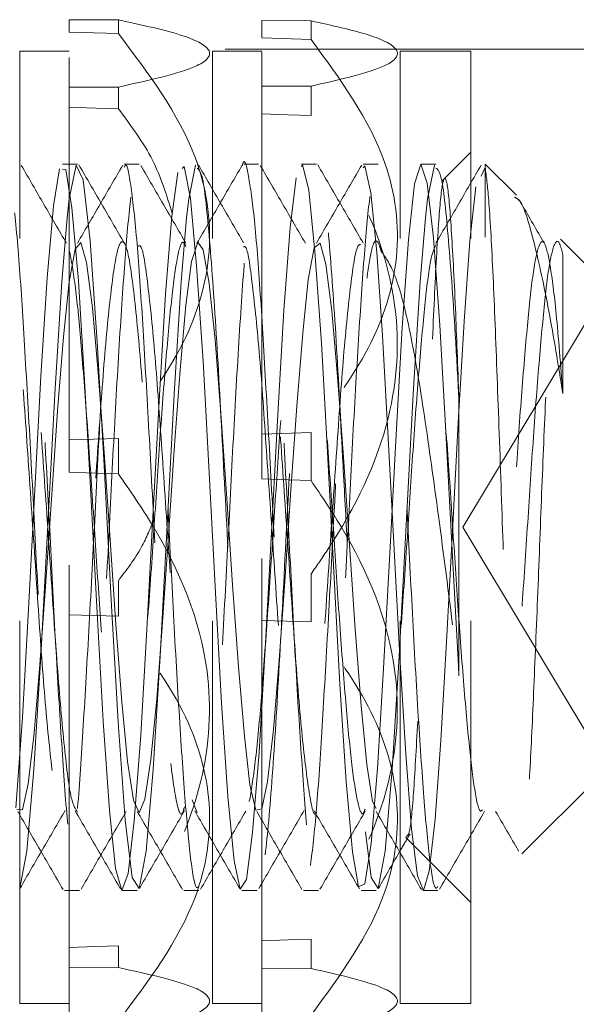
# Model space of a CAD drawing. Header units: inches. Extents: x 220 to 877, y 4 to 174.
# Tile 346 of 656: x 406.206 to 406.351, y 155.05 to 155.308. Entities that reach past the tile are written whole.
import ezdxf

# ---------------------------------------------------------------- set-up
doc = ezdxf.new("R2010")
doc.units = ezdxf.units.IN
doc.header["$LTSCALE"] = 0.5
doc.header["$MEASUREMENT"] = 0
doc.linetypes.add('HIDDEN', pattern=[0.225, 0.15, -0.075])
doc.layers.add('SVD-M-S', color=8, linetype='Continuous')

msp = doc.modelspace()

# ---------------------------------------------------------------- linework, layer by layer
at = {"layer": 'SVD-M-S', "linetype": 'HIDDEN', "lineweight": 18}
for p, q in [((406.23144, 155.30757), (406.21853, 155.30763)), ((406.21853, 155.30436), (406.21853, 155.30763)), ((406.23144, 155.30399), (406.23144, 155.30757)), ((406.28183, 155.30732), (406.26892, 155.30738)), ((406.26892, 155.30288), (406.26892, 155.30738)), ((406.28183, 155.30249), (406.28183, 155.30732)), ((406.21853, 155.30436), (406.23144, 155.30399)), ((406.21853, 155.19777), (406.21853, 155.30436)), ((406.26892, 155.30288), (406.28183, 155.30249)), ((406.26892, 155.19925), (406.26892, 155.30288)), ((406.3594, 155.29988), (406.05864, 155.29988)), ((406.20562, 155.05038), (406.20562, 155.29938)), ((406.21853, 155.29938), (406.20562, 155.29938)), ((406.25601, 155.05038), (406.25601, 155.29938)), ((406.26892, 155.29938), (406.25601, 155.29938)), ((406.30515, 155.05038), (406.30515, 155.29938)), ((406.32364, 155.29938), (406.30515, 155.29938)), ((406.32364, 155.05038), (406.32364, 155.29938)), ((406.21853, 155.28996), (406.23144, 155.29002)), ((406.23144, 155.29002), (406.23144, 155.28431)), ((406.26892, 155.29021), (406.28183, 155.29027)), ((406.28183, 155.29027), (406.28183, 155.28256)), ((406.22555, 155.28451), (406.21853, 155.28475)), ((406.23144, 155.28431), (406.22555, 155.28451)), ((406.27586, 155.28277), (406.26892, 155.28301)), ((406.28183, 155.28256), (406.27586, 155.28277)), ((406.32364, 155.27302), (406.31614, 155.26551)), ((406.21446, 155.25897), (406.21604, 155.26867)), ((406.21604, 155.26867), (406.21604, 155.26867)), ((406.21686, 155.26858), (406.21772, 155.26849)), ((406.21772, 155.26849), (406.2193, 155.25845)), ((406.21857, 155.2608), (406.22038, 155.26962)), ((406.22038, 155.26962), (406.22225, 155.26572)), ((406.23686, 155.26988), (406.23296, 155.26988)), ((406.24811, 155.26872), (406.24868, 155.26927)), ((406.24868, 155.26927), (406.25027, 155.26089)), ((406.24982, 155.2608), (406.25163, 155.26962)), ((406.25163, 155.26962), (406.25163, 155.26962)), ((406.26811, 155.26988), (406.26421, 155.26988)), ((406.27936, 155.26918), (406.27963, 155.26974)), ((406.27963, 155.26974), (406.28125, 155.26304)), ((406.29937, 155.26988), (406.29546, 155.26988)), ((406.29546, 155.26892), (406.29594, 155.26944)), ((406.29594, 155.26944), (406.29743, 155.26234)), ((406.30893, 155.26467), (406.31058, 155.26988)), ((406.31058, 155.26988), (406.31223, 155.26491)), ((406.31232, 155.2608), (406.31413, 155.26962)), ((406.31413, 155.26962), (406.31413, 155.26962)), ((406.32629, 155.26669), (406.32739, 155.26895)), ((406.32739, 155.26895), (406.32739, 155.26988)), ((406.33554, 155.26173), (406.32739, 155.26988)), ((406.32739, 155.26895), (406.32739, 155.25076)), ((406.22225, 155.26572), (406.22404, 155.24978)), ((406.24543, 155.25629), (406.247, 155.26764)), ((406.247, 155.26764), (406.247, 155.26764)), ((406.27639, 155.25331), (406.27796, 155.2663)), ((406.27796, 155.2663), (406.27796, 155.2663)), ((406.28125, 155.26304), (406.28286, 155.24703)), ((406.30734, 155.25006), (406.30893, 155.26467)), ((406.31223, 155.26491), (406.31382, 155.25052)), ((406.32341, 155.24978), (406.32491, 155.26388)), ((406.32491, 155.26388), (406.32491, 155.26388)), ((406.21803, 155.25579), (406.21857, 155.2608)), ((406.24928, 155.25579), (406.24982, 155.2608)), ((406.25027, 155.26089), (406.25191, 155.24329)), ((406.29743, 155.26234), (406.299, 155.24684)), ((406.31178, 155.25579), (406.31232, 155.2608)), ((406.2128, 155.24014), (406.21446, 155.25897)), ((406.2193, 155.25845), (406.22096, 155.2393)), ((406.21663, 155.23914), (406.21803, 155.25579)), ((406.24375, 155.23598), (406.24543, 155.25629)), ((406.24788, 155.23914), (406.24928, 155.25579)), ((406.31038, 155.23914), (406.31178, 155.25579)), ((406.27471, 155.23163), (406.27639, 155.25331)), ((406.30566, 155.2271), (406.30734, 155.25006)), ((406.31382, 155.25052), (406.3155, 155.22773)), ((406.35864, 155.23863), (406.34706, 155.25022)), ((406.2201, 155.24764), (406.21854, 155.23905)), ((406.22164, 155.24935), (406.2201, 155.24764)), ((406.22312, 155.24416), (406.22164, 155.24935)), ((406.22404, 155.24978), (406.22592, 155.22342)), ((406.25218, 155.24943), (406.2506, 155.24439)), ((406.25365, 155.24746), (406.25218, 155.24943)), ((406.2552, 155.23866), (406.25365, 155.24746)), ((406.28269, 155.24793), (406.28112, 155.2397)), ((406.28422, 155.24923), (406.28269, 155.24793)), ((406.28571, 155.24366), (406.28422, 155.24923)), ((406.32189, 155.22866), (406.32341, 155.24978)), ((406.28286, 155.24703), (406.28454, 155.22307)), ((406.299, 155.24684), (406.30048, 155.22502)), ((406.2247, 155.23231), (406.22312, 155.24416)), ((406.2506, 155.24439), (406.24911, 155.23298)), ((406.25191, 155.24329), (406.25357, 155.21829)), ((406.28729, 155.23147), (406.28571, 155.24366)), ((406.21116, 155.21441), (406.2128, 155.24014)), ((406.21481, 155.2097), (406.21663, 155.23914)), ((406.21854, 155.23905), (406.21707, 155.2247)), ((406.22096, 155.2393), (406.22259, 155.2134)), ((406.24606, 155.2097), (406.24788, 155.23914)), ((406.25675, 155.22387), (406.2552, 155.23866)), ((406.28112, 155.2397), (406.27965, 155.22567)), ((406.30856, 155.2097), (406.31038, 155.23914)), ((406.24215, 155.20946), (406.24375, 155.23598)), ((406.35864, 155.23668), (406.32151, 155.17488)), ((406.22618, 155.21539), (406.2247, 155.23231)), ((406.24911, 155.23298), (406.24758, 155.21608)), ((406.27312, 155.20437), (406.27471, 155.23163)), ((406.28876, 155.21431), (406.28729, 155.23147)), ((406.30409, 155.19913), (406.30566, 155.2271)), ((406.3155, 155.22773), (406.31707, 155.19986)), ((406.32032, 155.20223), (406.32189, 155.22866)), ((406.21707, 155.2247), (406.21549, 155.20534)), ((406.27965, 155.22567), (406.27808, 155.20653)), ((406.30048, 155.22502), (406.30203, 155.19815)), ((406.22592, 155.22342), (406.2277, 155.19108)), ((406.25823, 155.20475), (406.25675, 155.22387)), ((406.28454, 155.22307), (406.28611, 155.19452)), ((406.25357, 155.21829), (406.25515, 155.18908)), ((406.20957, 155.1847), (406.21116, 155.21441)), ((406.22772, 155.19445), (406.22618, 155.21539)), ((406.24758, 155.21608), (406.24601, 155.19514)), ((406.29031, 155.19318), (406.28876, 155.21431)), ((406.22259, 155.2134), (406.2242, 155.18357)), ((406.21298, 155.17548), (406.21481, 155.2097)), ((406.24052, 155.17915), (406.24215, 155.20946)), ((406.24423, 155.17548), (406.24606, 155.2097)), ((406.30673, 155.17548), (406.30856, 155.2097)), ((406.27808, 155.20653), (406.27658, 155.18471)), ((406.21549, 155.20534), (406.21399, 155.18345)), ((406.25981, 155.18242), (406.25823, 155.20475)), ((406.27147, 155.17358), (406.27312, 155.20437)), ((406.31885, 155.17383), (406.32032, 155.20223)), ((406.28183, 155.19964), (406.26892, 155.19925)), ((406.26892, 155.18755), (406.26892, 155.19925)), ((406.28183, 155.1871), (406.28183, 155.19964)), ((406.30242, 155.16802), (406.30409, 155.19913)), ((406.31707, 155.19986), (406.31874, 155.16878)), ((406.23144, 155.19814), (406.21853, 155.19777)), ((406.21853, 155.18928), (406.21853, 155.19777)), ((406.23144, 155.18884), (406.23144, 155.19814)), ((406.30203, 155.19815), (406.30358, 155.1691)), ((406.22928, 155.17162), (406.22772, 155.19445)), ((406.24601, 155.19514), (406.24454, 155.17276)), ((406.28611, 155.19452), (406.28779, 155.16324)), ((406.2277, 155.19108), (406.22959, 155.15592)), ((406.29186, 155.17033), (406.29031, 155.19318)), ((406.21853, 155.06501), (406.21853, 155.18928)), ((406.21853, 155.18928), (406.22555, 155.18904)), ((406.22555, 155.18904), (406.23144, 155.18884)), ((406.25515, 155.18908), (406.25683, 155.15777)), ((406.26892, 155.06675), (406.26892, 155.18755)), ((406.26892, 155.18755), (406.27586, 155.18731)), ((406.27586, 155.18731), (406.28183, 155.1871)), ((406.20789, 155.15347), (406.20957, 155.1847)), ((406.21399, 155.18345), (406.21247, 155.16064)), ((406.2242, 155.18357), (406.22587, 155.15238)), ((406.27658, 155.18471), (406.27506, 155.16194)), ((406.26129, 155.15983), (406.25981, 155.18242)), ((406.23885, 155.14817), (406.24052, 155.17915)), ((406.21113, 155.14114), (406.21298, 155.17548)), ((406.24238, 155.14114), (406.24423, 155.17548)), ((406.30488, 155.14114), (406.30673, 155.17548)), ((406.26983, 155.143), (406.27147, 155.17358)), ((406.31728, 155.14493), (406.31885, 155.17383)), ((406.32151, 155.17488), (406.35864, 155.11308)), ((406.23075, 155.14947), (406.22928, 155.17162)), ((406.24454, 155.17276), (406.24297, 155.15008)), ((406.29334, 155.14825), (406.29186, 155.17033)), ((406.30081, 155.13798), (406.30242, 155.16802)), ((406.30358, 155.1691), (406.30506, 155.14101)), ((406.31874, 155.16878), (406.32036, 155.13866)), ((406.28183, 155.16266), (406.28183, 155.15012)), ((406.28779, 155.16324), (406.28938, 155.13374)), ((406.21247, 155.16064), (406.2109, 155.13898)), ((406.23144, 155.16092), (406.23144, 155.15162)), ((406.27506, 155.16194), (406.27349, 155.14012)), ((406.25683, 155.15777), (406.25841, 155.12891)), ((406.26283, 155.13836), (406.26129, 155.15983)), ((406.22959, 155.15592), (406.23136, 155.12396)), ((406.20632, 155.12514), (406.20789, 155.15347)), ((406.22587, 155.15238), (406.22744, 155.12419)), ((406.23144, 155.15162), (406.21853, 155.15199)), ((406.24297, 155.15008), (406.24146, 155.13001)), ((406.28183, 155.15012), (406.26892, 155.15051)), ((406.23233, 155.12924), (406.23075, 155.14947)), ((406.23728, 155.12053), (406.23885, 155.14817)), ((406.29491, 155.12821), (406.29334, 155.14825)), ((406.31576, 155.11912), (406.31728, 155.14493)), ((406.26823, 155.11608), (406.26983, 155.143)), ((406.20932, 155.11151), (406.21113, 155.14114)), ((406.24057, 155.11151), (406.24238, 155.14114)), ((406.27349, 155.14012), (406.27202, 155.12197)), ((406.30307, 155.11151), (406.30488, 155.14114)), ((406.30506, 155.14101), (406.30663, 155.11553)), ((406.2109, 155.13898), (406.20944, 155.12106)), ((406.26439, 155.12027), (406.26283, 155.13836)), ((406.29919, 155.11182), (406.30081, 155.13798)), ((406.32036, 155.13866), (406.3205, 155.13601)), ((406.3205, 155.13601), (406.3205, 155.13601)), ((406.28938, 155.13374), (406.29102, 155.1083)), ((406.23382, 155.1136), (406.23233, 155.12924)), ((406.24146, 155.13001), (406.23995, 155.11411)), ((406.25841, 155.12891), (406.26007, 155.10444)), ((406.2964, 155.11288), (406.29491, 155.12821)), ((406.20464, 155.10155), (406.20632, 155.12514)), ((406.22744, 155.12419), (406.22912, 155.10083)), ((406.23136, 155.12396), (406.23325, 155.09828)), ((406.27202, 155.12197), (406.27045, 155.10842)), ((406.20944, 155.12106), (406.20787, 155.10783)), ((406.2356, 155.09815), (406.23728, 155.12053)), ((406.26586, 155.10754), (406.26439, 155.12027)), ((406.31426, 155.09859), (406.31576, 155.11912)), ((406.23535, 155.10355), (406.23382, 155.1136)), ((406.23995, 155.11411), (406.23838, 155.10376)), ((406.26655, 155.09502), (406.26823, 155.11608)), ((406.30663, 155.11553), (406.30812, 155.09603)), ((406.20745, 155.09017), (406.20932, 155.11151)), ((406.2387, 155.09017), (406.24057, 155.11151)), ((406.29794, 155.10317), (406.2964, 155.11288)), ((406.29752, 155.09218), (406.29919, 155.11182)), ((406.3012, 155.09017), (406.30307, 155.11151)), ((406.33697, 155.08946), (406.35864, 155.11113)), ((406.27045, 155.10842), (406.26893, 155.10122)), ((406.20787, 155.10783), (406.20635, 155.10102)), ((406.26743, 155.10088), (406.26586, 155.10754)), ((406.29102, 155.1083), (406.29268, 155.08997)), ((406.23691, 155.10018), (406.23535, 155.10355)), ((406.23838, 155.10376), (406.23691, 155.10018)), ((406.25201, 155.10019), (406.25075, 155.1036)), ((406.26007, 155.10444), (406.2617, 155.08769)), ((406.20635, 155.10102), (406.20484, 155.10107)), ((406.22912, 155.10083), (406.23072, 155.08569)), ((406.26893, 155.10122), (406.26743, 155.10088)), ((406.29889, 155.10136), (406.29794, 155.10317)), ((406.23325, 155.09828), (406.23503, 155.08327)), ((406.23401, 155.0843), (406.2356, 155.09815)), ((406.31269, 155.08495), (406.31426, 155.09859)), ((406.30812, 155.09603), (406.30966, 155.08369)), ((406.26498, 155.0828), (406.26655, 155.09502)), ((406.29611, 155.09525), (406.29753, 155.08327)), ((406.30656, 155.09382), (406.32364, 155.07674)), ((406.29594, 155.0816), (406.29752, 155.09218)), ((406.20568, 155.08047), (406.20745, 155.09017)), ((406.23691, 155.08039), (406.2387, 155.09017)), ((406.29268, 155.08997), (406.29426, 155.08081)), ((406.29941, 155.08039), (406.3012, 155.09017)), ((406.23072, 155.08569), (406.23236, 155.07991)), ((406.2617, 155.08769), (406.26331, 155.0802)), ((406.23236, 155.07991), (406.23401, 155.0843)), ((406.23503, 155.08327), (406.23691, 155.08039)), ((406.26331, 155.0802), (406.26498, 155.0828)), ((406.29753, 155.08327), (406.29941, 155.08039)), ((406.30966, 155.08369), (406.31122, 155.07991)), ((406.31122, 155.07991), (406.31269, 155.08495)), ((406.29426, 155.08081), (406.29594, 155.0816)), ((406.21733, 155.07988), (406.22125, 155.07988)), ((406.24859, 155.07988), (406.25248, 155.07988)), ((406.27983, 155.07988), (406.28375, 155.07988)), ((406.31109, 155.07988), (406.31498, 155.07988)), ((406.28183, 155.0672), (406.27586, 155.06699)), ((406.28183, 155.05949), (406.28183, 155.0672)), ((406.22555, 155.06525), (406.21853, 155.06501)), ((406.21853, 155.0598), (406.21853, 155.06501)), ((406.23144, 155.06545), (406.22555, 155.06525)), ((406.23144, 155.05974), (406.23144, 155.06545)), ((406.27586, 155.06699), (406.26892, 155.06675)), ((406.26892, 155.05955), (406.26892, 155.06675)), ((406.21853, 155.0598), (406.23144, 155.05974)), ((406.21853, 155.04213), (406.21853, 155.0598)), ((406.26892, 155.05955), (406.28183, 155.05949)), ((406.26892, 155.04238), (406.26892, 155.05955)), ((406.20562, 155.05038), (406.21853, 155.05038)), ((406.25601, 155.05038), (406.26892, 155.05038)), ((406.30515, 155.05038), (406.32364, 155.05038))]:
    msp.add_line(p, q, dxfattribs=at)
for points, knots in [([(406.23144, 155.29002), (406.2393, 155.29175), (406.25256, 155.29466), (406.25702, 155.29947), (406.24934, 155.30372), (406.23766, 155.30623), (406.23144, 155.30757)], [0, 0, 0, 0, 0.316835, 0.534231, 0.751658, 1, 1, 1, 1]), ([(406.28183, 155.29027), (406.28949, 155.292), (406.30241, 155.29492), (406.30599, 155.29972), (406.29808, 155.30377), (406.28728, 155.30613), (406.28183, 155.30732)], [0, 0, 0, 0, 0.3253076, 0.5488831, 0.772297, 1, 1, 1, 1]), ([(406.23144, 155.30399), (406.2393, 155.29357), (406.25256, 155.276), (406.25702, 155.24702), (406.24934, 155.22133), (406.23766, 155.20621), (406.23144, 155.19814)], [0, 0, 0, 0, 0.3168355, 0.5342311, 0.7516582, 1, 1, 1, 1]), ([(406.28183, 155.30249), (406.28949, 155.29204), (406.30241, 155.27442), (406.30599, 155.24549), (406.29808, 155.22106), (406.28728, 155.20683), (406.28183, 155.19964)], [0, 0, 0, 0, 0.325308, 0.548883, 0.772297, 1, 1, 1, 1]), ([(406.24553, 155.25702), (406.24405, 155.26174), (406.24099, 155.27155), (406.2347, 155.27995), (406.23144, 155.28431)], [0, 0, 0, 0, 0.48173, 1, 1, 1, 1]), ([(406.28183, 155.16266), (406.28334, 155.16484), (406.29213, 155.17754), (406.30352, 155.20041), (406.30589, 155.23661), (406.2949, 155.26332), (406.2845, 155.27863), (406.28183, 155.28256)], [0, 0, 0, 0, 0.060546, 0.352753, 0.576719, 0.891213, 1, 1, 1, 1]), ([(406.26382, 155.26939), (406.26385, 155.26949), (406.26439, 155.27174), (406.26535, 155.26796), (406.26693, 155.25747), (406.26848, 155.23821), (406.26993, 155.2133), (406.27154, 155.18481), (406.273, 155.15531), (406.27455, 155.12766), (406.27612, 155.10447), (406.27756, 155.0878), (406.27917, 155.07931), (406.28064, 155.07975), (406.28217, 155.08905), (406.28376, 155.10639), (406.28519, 155.13017), (406.28679, 155.15804), (406.2883, 155.18757), (406.28979, 155.21588), (406.29139, 155.24042), (406.29283, 155.25839), (406.29411, 155.26817), (406.29484, 155.26842), (406.29506, 155.26849)], [0, 0, 0, 0, 0.002228, 0.050517, 0.099668, 0.148707, 0.197073, 0.246463, 0.294851, 0.343861, 0.393035, 0.441311, 0.490682, 0.539218, 0.588057, 0.637333, 0.68557, 0.734889, 0.783619, 0.832258, 0.881605, 0.929853, 0.979088, 1, 1, 1, 1]), ([(406.18751, 155.08394), (406.18804, 155.08762), (406.18908, 155.09495), (406.1906, 155.1157), (406.19209, 155.14136), (406.19369, 155.17025), (406.19513, 155.19962), (406.19671, 155.22664), (406.19825, 155.24882), (406.19971, 155.26412), (406.20132, 155.27104), (406.20277, 155.26898), (406.20433, 155.25816), (406.20589, 155.23952), (406.20734, 155.21482), (406.20895, 155.18648), (406.21042, 155.15696), (406.21195, 155.12913), (406.21353, 155.10563), (406.21497, 155.08854), (406.21657, 155.07955), (406.21807, 155.07948), (406.21957, 155.0883), (406.22117, 155.10521), (406.22261, 155.12868), (406.2242, 155.15639), (406.22572, 155.1859), (406.2272, 155.21436), (406.2288, 155.23916), (406.23024, 155.25757), (406.23155, 155.26786), (406.23231, 155.26831), (406.23256, 155.26846)], [0, 0, 0, 0, 0.034219, 0.068071, 0.1018, 0.136056, 0.16955, 0.203705, 0.237684, 0.271298, 0.305575, 0.339119, 0.373188, 0.407272, 0.440806, 0.475082, 0.50871, 0.542672, 0.576838, 0.610327, 0.644579, 0.678326, 0.712158, 0.746385, 0.779863, 0.814068, 0.847955, 0.881651, 0.915915, 0.949418, 0.983553, 1, 1, 1, 1]), ([(406.25248, 155.08097), (406.25226, 155.08073), (406.25153, 155.07994), (406.25021, 155.08811), (406.24877, 155.10438), (406.2472, 155.12769), (406.24565, 155.15531), (406.2442, 155.18482), (406.24259, 155.21328), (406.24113, 155.23826), (406.23958, 155.2573), (406.23801, 155.2686), (406.23657, 155.27117), (406.23496, 155.26475), (406.23349, 155.24989), (406.23196, 155.22804), (406.23037, 155.20125), (406.22894, 155.17192), (406.22734, 155.14297), (406.22584, 155.11693), (406.22434, 155.0963), (406.22274, 155.08307), (406.2213, 155.07838), (406.21972, 155.0827), (406.21819, 155.09568), (406.21671, 155.11605), (406.21511, 155.14185), (406.21366, 155.17084), (406.2121, 155.20014), (406.21054, 155.22713), (406.20909, 155.2491), (406.20749, 155.26462), (406.20652, 155.26786), (406.20604, 155.26945)], [0, 0, 0, 0, 0.014725, 0.047937, 0.080412, 0.113491, 0.146461, 0.179011, 0.212236, 0.244771, 0.27776, 0.310824, 0.343308, 0.376524, 0.409153, 0.44203, 0.475166, 0.507618, 0.540803, 0.573558, 0.606303, 0.639491, 0.671944, 0.705076, 0.737962, 0.770583, 0.8038, 0.836288, 0.869346, 0.902342, 0.934872, 0.968096, 1, 1, 1, 1]), ([(406.21787, 155.24915), (406.2159, 155.25254), (406.21195, 155.25934), (406.20801, 155.26614), (406.20604, 155.26953)], [0, 0, 0, 0, 0.500028, 1, 1, 1, 1]), ([(406.22076, 155.26988), (406.22011, 155.26988), (406.21881, 155.26988), (406.21751, 155.26988), (406.21686, 155.26988)], [0, 0, 0, 0, 0.500686, 1, 1, 1, 1]), ([(406.23258, 155.26959), (406.2306, 155.26619), (406.22666, 155.25939), (406.22271, 155.25259), (406.22074, 155.24919)], [0, 0, 0, 0, 0.500467, 1, 1, 1, 1]), ([(406.23295, 155.24926), (406.23097, 155.25266), (406.22702, 155.25946), (406.22308, 155.26626), (406.2211, 155.26966)], [0, 0, 0, 0, 0.499983, 1, 1, 1, 1]), ([(406.23296, 155.26902), (406.23309, 155.26928), (406.23373, 155.27052), (406.23482, 155.26386), (406.23643, 155.24932), (406.23789, 155.22707), (406.23944, 155.20016), (406.24101, 155.17083), (406.24245, 155.14186), (406.24406, 155.11602), (406.24553, 155.0958), (406.24705, 155.08238), (406.24808, 155.08078), (406.24859, 155.07999)], [0, 0, 0, 0, 0.025214, 0.122002, 0.220776, 0.317485, 0.415579, 0.513857, 0.61044, 0.709193, 0.806172, 0.90394, 1, 1, 1, 1]), ([(406.24912, 155.24915), (406.24715, 155.25254), (406.2432, 155.25934), (406.23926, 155.26613), (406.23729, 155.26953)], [0, 0, 0, 0, 0.499969, 1, 1, 1, 1]), ([(406.26383, 155.26959), (406.26185, 155.26619), (406.25791, 155.25939), (406.25396, 155.25259), (406.25199, 155.24919)], [0, 0, 0, 0, 0.500403, 1, 1, 1, 1]), ([(406.25201, 155.26883), (406.25251, 155.26844), (406.25363, 155.26756), (406.25527, 155.25113), (406.25719, 155.22478), (406.25892, 155.1912), (406.26086, 155.15572), (406.26259, 155.1226), (406.26452, 155.09666), (406.26626, 155.08112), (406.26818, 155.07821), (406.26994, 155.0883), (406.27183, 155.10997), (406.27363, 155.14044), (406.27548, 155.17548), (406.27732, 155.21046), (406.27897, 155.23814), (406.28027, 155.25347), (406.28148, 155.26481), (406.28287, 155.27182), (406.28477, 155.26785), (406.28652, 155.25137), (406.28844, 155.22473), (406.28994, 155.19579), (406.29094, 155.17727), (406.29132, 155.17031)], [0, 0, 0, 0, 0.037477, 0.083733, 0.130795, 0.176969, 0.224077, 0.27023, 0.317329, 0.363524, 0.410558, 0.456857, 0.503771, 0.550234, 0.596976, 0.643657, 0.69018, 0.725227, 0.739321, 0.78572, 0.832682, 0.878938, 0.926, 0.972174, 1, 1, 1, 1]), ([(406.2642, 155.24926), (406.26222, 155.25266), (406.25827, 155.25946), (406.25433, 155.26626), (406.25235, 155.26966)], [0, 0, 0, 0, 0.500028, 1, 1, 1, 1]), ([(406.31498, 155.08093), (406.31479, 155.08067), (406.31409, 155.07972), (406.3128, 155.08743), (406.31136, 155.10323), (406.30979, 155.12624), (406.30824, 155.15366), (406.30679, 155.18314), (406.30518, 155.21174), (406.30371, 155.23698), (406.30217, 155.25642), (406.3006, 155.26818), (406.29916, 155.27126), (406.29755, 155.26535), (406.29607, 155.25093), (406.29455, 155.22943), (406.29296, 155.20286), (406.29152, 155.17361), (406.28993, 155.14455), (406.28841, 155.11828), (406.28693, 155.09728), (406.28533, 155.0836), (406.28389, 155.07841), (406.28231, 155.08222), (406.28077, 155.09473), (406.2793, 155.11473), (406.2777, 155.14028), (406.27624, 155.16915), (406.27469, 155.19853), (406.27312, 155.22567), (406.27168, 155.24812), (406.27007, 155.26366), (406.2686, 155.27093), (406.26707, 155.26925), (406.26548, 155.25871), (406.26405, 155.24033), (406.26244, 155.2159), (406.26095, 155.18756), (406.25944, 155.15803), (406.25785, 155.1302), (406.25641, 155.10627), (406.25482, 155.08949), (406.25367, 155.0809), (406.25304, 155.08106), (406.25291, 155.08109)], [0, 0, 0, 0, 0.009606, 0.034466, 0.058787, 0.083509, 0.108217, 0.132548, 0.15741, 0.181787, 0.206434, 0.231205, 0.255498, 0.280345, 0.304805, 0.329361, 0.354178, 0.37846, 0.403276, 0.427836, 0.452292, 0.477139, 0.501434, 0.526202, 0.550853, 0.575228, 0.600089, 0.624422, 0.649127, 0.673853, 0.698171, 0.723031, 0.747427, 0.772052, 0.796837, 0.821124, 0.845965, 0.870449, 0.89498, 0.919807, 0.944089, 0.968894, 0.993479, 1, 1, 1, 1]), ([(406.28037, 155.24915), (406.2784, 155.25254), (406.27445, 155.25934), (406.27051, 155.26613), (406.26854, 155.26953)], [0, 0, 0, 0, 0.49991, 1, 1, 1, 1]), ([(406.28326, 155.26988), (406.28261, 155.26988), (406.28131, 155.26988), (406.28001, 155.26988), (406.27936, 155.26988)], [0, 0, 0, 0, 0.50096, 1, 1, 1, 1]), ([(406.29508, 155.26959), (406.2931, 155.26619), (406.28916, 155.25939), (406.28521, 155.25259), (406.28324, 155.24919)], [0, 0, 0, 0, 0.50034, 1, 1, 1, 1]), ([(406.29545, 155.24926), (406.29347, 155.25266), (406.28952, 155.25946), (406.28558, 155.26626), (406.2836, 155.26966)], [0, 0, 0, 0, 0.500073, 1, 1, 1, 1]), ([(406.31451, 155.26988), (406.31386, 155.26988), (406.31256, 155.26988), (406.31126, 155.26988), (406.31061, 155.26988)], [0, 0, 0, 0, 0.501097, 1, 1, 1, 1]), ([(406.32633, 155.26959), (406.32435, 155.26619), (406.32041, 155.25939), (406.31646, 155.25259), (406.31449, 155.24919)], [0, 0, 0, 0, 0.500277, 1, 1, 1, 1]), ([(406.31451, 155.26883), (406.31501, 155.26844), (406.31613, 155.26756), (406.31777, 155.2511), (406.31937, 155.22944), (406.32023, 155.21369), (406.3205, 155.20869)], [0, 0, 0, 0, 0.245418, 0.548321, 0.856508, 1, 1, 1, 1]), ([(406.32739, 155.26895), (406.32769, 155.26663), (406.32833, 155.26163), (406.3294, 155.24299), (406.33041, 155.21679), (406.33155, 155.18611), (406.33257, 155.1549), (406.33368, 155.12674), (406.33476, 155.10471), (406.33581, 155.09126), (406.33693, 155.08776), (406.33794, 155.09418), (406.33909, 155.1098), (406.3401, 155.13238), (406.34122, 155.15929), (406.34228, 155.18733), (406.34336, 155.21312), (406.34447, 155.23391), (406.34549, 155.24722), (406.34663, 155.25245), (406.34734, 155.24835), (406.34769, 155.24629)], [0, 0, 0, 0, 0.0500596, 0.1078988, 0.1657515, 0.2228002, 0.2791161, 0.3351137, 0.3899014, 0.4447304, 0.4980974, 0.5513783, 0.6036933, 0.6554347, 0.7066964, 0.7569071, 0.8071092, 0.8557943, 0.9045054, 0.9520761, 1, 1, 1, 1]), ([(406.3205, 155.20869), (406.32021, 155.2168), (406.31957, 155.2343), (406.3185, 155.25419), (406.31749, 155.26603), (406.31636, 155.26702), (406.31532, 155.25756), (406.31423, 155.23883), (406.31313, 155.21319), (406.3121, 155.18388), (406.31096, 155.15422), (406.30996, 155.12759), (406.30882, 155.10733), (406.30783, 155.09478), (406.30712, 155.09428), (406.30679, 155.09405)], [0, 0, 0, 0, 0.071367, 0.153985, 0.236385, 0.317838, 0.398051, 0.478003, 0.556039, 0.634123, 0.710326, 0.786207, 0.860911, 0.9346, 1, 1, 1, 1]), ([(406.34769, 155.20988), (406.34648, 155.21736), (406.344, 155.23269), (406.3401, 155.2501), (406.3372, 155.2602), (406.33552, 155.261), (406.33504, 155.26122)], [0, 0, 0, 0, 0.277827, 0.56874, 0.877916, 1, 1, 1, 1]), ([(406.34287, 155.24915), (406.3409, 155.25254), (406.3387, 155.25632), (406.33651, 155.2601), (406.33629, 155.26048)], [0, 0, 0, 0, 0.899142, 1, 1, 1, 1]), ([(406.08208, 155.20353), (406.08256, 155.1965), (406.08353, 155.18234), (406.08519, 155.15809), (406.08681, 155.13377), (406.08874, 155.11337), (406.09048, 155.10115), (406.0924, 155.09886), (406.09416, 155.1068), (406.09605, 155.12384), (406.09784, 155.1478), (406.0997, 155.17535), (406.10154, 155.20286), (406.10334, 155.22662), (406.10523, 155.24339), (406.10699, 155.25099), (406.10891, 155.24835), (406.11065, 155.23582), (406.11258, 155.21518), (406.11431, 155.18901), (406.11625, 155.16109), (406.11797, 155.13487), (406.11991, 155.11415), (406.12165, 155.1015), (406.12356, 155.09874), (406.12533, 155.10622), (406.12721, 155.12289), (406.12902, 155.14659), (406.13086, 155.17407), (406.13271, 155.20165), (406.1345, 155.22567), (406.1364, 155.2428), (406.13815, 155.25086), (406.14008, 155.2487), (406.14181, 155.23659), (406.14375, 155.21628), (406.14547, 155.19028), (406.14741, 155.16237), (406.14914, 155.13598), (406.15107, 155.11494), (406.15282, 155.10187), (406.15472, 155.09864), (406.1565, 155.10566), (406.15837, 155.12196), (406.16019, 155.14539), (406.16201, 155.17279), (406.16389, 155.20043), (406.16566, 155.2247), (406.16757, 155.2422), (406.16932, 155.25071), (406.17124, 155.24902), (406.17297, 155.23735), (406.17491, 155.21736), (406.17664, 155.19155), (406.17857, 155.16365), (406.18031, 155.13711), (406.18223, 155.11575), (406.18399, 155.10227), (406.18588, 155.09856), (406.18768, 155.10512), (406.18953, 155.12104), (406.19137, 155.1442), (406.19317, 155.1715), (406.19506, 155.1992), (406.19682, 155.22371), (406.19874, 155.24157), (406.20048, 155.25054), (406.20241, 155.24933), (406.20414, 155.23808), (406.20608, 155.21844), (406.2078, 155.19282), (406.20974, 155.16493), (406.21148, 155.13824), (406.21339, 155.11658), (406.21516, 155.10268), (406.21704, 155.09851), (406.21885, 155.1046), (406.22069, 155.12013), (406.22254, 155.14302), (406.22433, 155.17022), (406.22623, 155.19797), (406.22798, 155.22271), (406.22991, 155.24093), (406.23164, 155.25035), (406.23358, 155.24961), (406.2353, 155.2388), (406.23724, 155.2195), (406.23897, 155.19408), (406.2409, 155.1662), (406.24265, 155.13942), (406.24455, 155.11729), (406.24633, 155.10358), (406.24776, 155.09835), (406.24855, 155.10115), (406.24872, 155.10178)], [0, 0, 0, 0, 0.008826, 0.01778, 0.028666, 0.039775, 0.050671, 0.061765, 0.072685, 0.083751, 0.09471, 0.105735, 0.116745, 0.127719, 0.138774, 0.149704, 0.160791, 0.171692, 0.182798, 0.193685, 0.204798, 0.215685, 0.226791, 0.237693, 0.248779, 0.259711, 0.270764, 0.28174, 0.292747, 0.303775, 0.314732, 0.325799, 0.336718, 0.347813, 0.358708, 0.369817, 0.380703, 0.391814, 0.402705, 0.413805, 0.424717, 0.435792, 0.446738, 0.457777, 0.468771, 0.47976, 0.490803, 0.501745, 0.512824, 0.523732, 0.534834, 0.545724, 0.556835, 0.567721, 0.57883, 0.589727, 0.60082, 0.611741, 0.622805, 0.633767, 0.644789, 0.655802, 0.666773, 0.67783, 0.688758, 0.699847, 0.710747, 0.721854, 0.732741, 0.743853, 0.754741, 0.765845, 0.776749, 0.787833, 0.798768, 0.809818, 0.820797, 0.831802, 0.842832, 0.853786, 0.864856, 0.875772, 0.886869, 0.897763, 0.908873, 0.919758, 0.930869, 0.941761, 0.95286, 0.963773, 0.974847, 0.985795, 0.996831, 1, 1, 1, 1]), ([(406.30021, 155.24703), (406.30004, 155.24759), (406.29926, 155.25025), (406.29795, 155.2503), (406.29691, 155.24313), (406.29647, 155.24007)], [0, 0, 0, 0, 0.13505, 0.631493, 1, 1, 1, 1]), ([(406.34769, 155.24629), (406.3474, 155.2474), (406.34661, 155.25034), (406.34528, 155.24929), (406.34369, 155.24147), (406.34226, 155.2273), (406.34066, 155.20833), (406.33915, 155.18616), (406.33766, 155.16293), (406.33606, 155.14091), (406.33462, 155.12194), (406.33304, 155.1081), (406.33154, 155.1001), (406.33058, 155.10054), (406.33011, 155.10076)], [0, 0, 0, 0, 0.052123, 0.13874, 0.226152, 0.311709, 0.399188, 0.485637, 0.571897, 0.659432, 0.745012, 0.832338, 0.919121, 1, 1, 1, 1]), ([(406.22076, 155.10041), (406.22017, 155.10121), (406.21896, 155.10285), (406.21721, 155.11756), (406.21531, 155.13935), (406.21355, 155.16623), (406.21163, 155.19405), (406.2099, 155.21958), (406.20796, 155.23851), (406.20648, 155.24894), (406.20549, 155.24849), (406.20513, 155.24832)], [0, 0, 0, 0, 0.111963, 0.228717, 0.34681, 0.463186, 0.581547, 0.697699, 0.816189, 0.932274, 1, 1, 1, 1]), ([(406.24909, 155.24833), (406.24882, 155.24889), (406.24805, 155.25048), (406.24668, 155.24534), (406.24521, 155.23392), (406.24368, 155.21667), (406.24209, 155.19562), (406.24066, 155.17255), (406.23906, 155.14979), (406.23756, 155.12931), (406.23606, 155.11309), (406.23446, 155.10269), (406.23302, 155.099), (406.23144, 155.1024), (406.22991, 155.1126), (406.22843, 155.12862), (406.22683, 155.14891), (406.22538, 155.1717), (406.22381, 155.19476), (406.22226, 155.21591), (406.22081, 155.23342), (406.21919, 155.24485), (406.21811, 155.25008), (406.21747, 155.24911), (406.21733, 155.24891)], [0, 0, 0, 0, 0.0264277, 0.0749978, 0.1227065, 0.170779, 0.2192331, 0.2666815, 0.3152061, 0.3631004, 0.4109789, 0.4595081, 0.5069584, 0.5554054, 0.6034915, 0.651188, 0.6997603, 0.747262, 0.7955995, 0.843847, 0.8914102, 0.9399932, 0.9875957, 1, 1, 1, 1]), ([(406.24501, 155.16294), (406.24491, 155.16446), (406.2442, 155.17479), (406.24279, 155.19544), (406.24106, 155.22059), (406.23912, 155.2392), (406.23767, 155.24916), (406.23672, 155.24852), (406.23638, 155.2483)], [0, 0, 0, 0, 0.0371213, 0.2514695, 0.46207, 0.6767409, 0.8871192, 1, 1, 1, 1]), ([(406.26419, 155.24823), (406.26436, 155.2483), (406.26516, 155.24861), (406.26647, 155.23902), (406.2684, 155.22067), (406.27014, 155.1953), (406.27206, 155.16751), (406.27382, 155.14054), (406.27571, 155.11828), (406.27751, 155.10357), (406.27936, 155.09846), (406.2812, 155.10363), (406.283, 155.11838), (406.28489, 155.14068), (406.28665, 155.16765), (406.28857, 155.19546), (406.29031, 155.22072), (406.29224, 155.23938), (406.29384, 155.24977), (406.29495, 155.24878), (406.29544, 155.24834)], [0, 0, 0, 0, 0.0166868, 0.0747332, 0.133964, 0.1920717, 0.2512135, 0.3094602, 0.3684443, 0.4269066, 0.4856655, 0.5444039, 0.6028863, 0.6618552, 0.720116, 0.7792479, 0.8373637, 0.89659, 0.9546384, 1, 1, 1, 1]), ([(406.29596, 155.10119), (406.29583, 155.10081), (406.29522, 155.09888), (406.29403, 155.10236), (406.29249, 155.11176), (406.29102, 155.12761), (406.28941, 155.14766), (406.28796, 155.17038), (406.28641, 155.19347), (406.28484, 155.21482), (406.2834, 155.23247), (406.28179, 155.24469), (406.28032, 155.25041), (406.27878, 155.24909), (406.2772, 155.2408), (406.27576, 155.22634), (406.27416, 155.20714), (406.27267, 155.18485), (406.27116, 155.16163), (406.26957, 155.13974), (406.26813, 155.12097), (406.26654, 155.1076), (406.26525, 155.10053), (406.26448, 155.1009), (406.2642, 155.10104)], [0, 0, 0, 0, 0.011815, 0.060239, 0.108432, 0.156083, 0.204691, 0.25226, 0.300559, 0.348899, 0.396441, 0.445043, 0.492737, 0.54088, 0.589335, 0.636816, 0.685382, 0.733249, 0.781206, 0.829744, 0.877214, 0.92571, 0.973775, 1, 1, 1, 1]), ([(406.28325, 155.10039), (406.28323, 155.10032), (406.28259, 155.09865), (406.28134, 155.10477), (406.27952, 155.11895), (406.27765, 155.14176), (406.27588, 155.16878), (406.27397, 155.19656), (406.27222, 155.22167), (406.27029, 155.23984), (406.26887, 155.24937), (406.26794, 155.24856), (406.26763, 155.24829)], [0, 0, 0, 0, 0.005092, 0.122438, 0.239568, 0.357412, 0.474057, 0.592264, 0.708577, 0.82701, 0.943146, 1, 1, 1, 1]), ([(406.31453, 155.24882), (406.31408, 155.24788), (406.31311, 155.24587), (406.31169, 155.23457), (406.31018, 155.21781), (406.30858, 155.19688), (406.30715, 155.17388), (406.30555, 155.15102), (406.30404, 155.13041), (406.30256, 155.11374), (406.30095, 155.10357), (406.29996, 155.09921), (406.2994, 155.10037), (406.29935, 155.10047)], [0, 0, 0, 0, 0.086683, 0.186692, 0.2871, 0.388578, 0.487856, 0.589328, 0.689751, 0.789745, 0.891348, 0.99068, 1, 1, 1, 1]), ([(406.3267, 155.101), (406.32651, 155.1008), (406.32581, 155.10005), (406.32452, 155.10611), (406.32308, 155.11854), (406.32151, 155.13663), (406.31995, 155.15819), (406.3185, 155.18138), (406.3169, 155.20385), (406.31543, 155.22375), (406.31389, 155.23887), (406.31241, 155.24817), (406.31151, 155.24882), (406.3111, 155.24911)], [0, 0, 0, 0, 0.038197, 0.137063, 0.233776, 0.332096, 0.430354, 0.527109, 0.625982, 0.722923, 0.820942, 0.919451, 1, 1, 1, 1]), ([(406.34769, 155.20988), (406.34712, 155.21725), (406.34606, 155.23109), (406.34438, 155.24412), (406.3429, 155.25028), (406.34138, 155.24935), (406.33979, 155.24145), (406.33835, 155.22731), (406.33676, 155.20832), (406.33525, 155.18616), (406.33376, 155.16293), (406.33215, 155.14092), (406.33072, 155.12187), (406.32913, 155.10835), (406.32798, 155.10131), (406.32735, 155.10127), (406.32722, 155.10126)], [0, 0, 0, 0, 0.085951, 0.161273, 0.235328, 0.309827, 0.38501, 0.458597, 0.533838, 0.608192, 0.682384, 0.757673, 0.83128, 0.906389, 0.981031, 1, 1, 1, 1]), ([(406.30021, 155.24703), (406.30144, 155.24529), (406.30394, 155.24173), (406.30789, 155.22644), (406.31149, 155.20455), (406.31528, 155.17725), (406.31837, 155.15345), (406.32003, 155.13985), (406.3205, 155.13601)], [0, 0, 0, 0, 0.168605, 0.343852, 0.527965, 0.714556, 0.919321, 1, 1, 1, 1]), ([(406.34769, 155.24629), (406.34769, 155.24545), (406.34769, 155.24188), (406.34769, 155.23117), (406.34769, 155.21701), (406.34769, 155.20988)], [0, 0, 0, 0, 0.133908, 0.563244, 1, 1, 1, 1]), ([(406.3205, 155.13601), (406.3205, 155.13841), (406.3205, 155.15056), (406.3205, 155.17573), (406.3205, 155.19737), (406.3205, 155.20869)], [0, 0, 0, 0, 0.105287, 0.532057, 1, 1, 1, 1]), ([(406.23144, 155.18884), (406.2345, 155.18442), (406.2454, 155.16869), (406.2567, 155.14143), (406.25447, 155.10528), (406.24282, 155.08163), (406.23346, 155.06833), (406.23144, 155.06545)], [0, 0, 0, 0, 0.118994, 0.423736, 0.64048, 0.922161, 1, 1, 1, 1]), ([(406.28183, 155.1871), (406.2845, 155.18316), (406.2949, 155.16786), (406.30589, 155.14115), (406.30352, 155.10495), (406.29213, 155.08207), (406.28334, 155.06938), (406.28183, 155.0672)], [0, 0, 0, 0, 0.108787, 0.423281, 0.647247, 0.939454, 1, 1, 1, 1]), ([(406.23144, 155.16092), (406.23358, 155.16375), (406.23749, 155.16889), (406.23987, 155.17477), (406.24094, 155.17741)], [0, 0, 0, 0, 0.549752, 1, 1, 1, 1]), ([(406.23144, 155.04577), (406.2393, 155.05619), (406.25256, 155.07376), (406.25702, 155.10274), (406.24934, 155.12843), (406.23766, 155.14355), (406.23144, 155.15162)], [0, 0, 0, 0, 0.316835, 0.534231, 0.751658, 1, 1, 1, 1]), ([(406.28183, 155.04727), (406.28949, 155.05772), (406.30241, 155.07534), (406.30599, 155.10427), (406.29808, 155.1287), (406.28728, 155.14293), (406.28183, 155.15012)], [0, 0, 0, 0, 0.3253076, 0.5488831, 0.772297, 1, 1, 1, 1]), ([(406.20568, 155.08042), (406.20765, 155.08382), (406.2116, 155.09063), (406.21555, 155.09743), (406.21752, 155.10083)], [0, 0, 0, 0, 0.500074, 1, 1, 1, 1]), ([(406.22014, 155.10072), (406.22212, 155.09732), (406.22607, 155.09051), (406.23002, 155.0837), (406.232, 155.0803)], [0, 0, 0, 0, 0.499465, 1, 1, 1, 1]), ([(406.23693, 155.08042), (406.2389, 155.08382), (406.24285, 155.09063), (406.2468, 155.09743), (406.24877, 155.10083)], [0, 0, 0, 0, 0.500028, 1, 1, 1, 1]), ([(406.25139, 155.10072), (406.25337, 155.09732), (406.25732, 155.09052), (406.26127, 155.08371), (406.26325, 155.0803)], [0, 0, 0, 0, 0.499416, 1, 1, 1, 1]), ([(406.26818, 155.08042), (406.27015, 155.08382), (406.2741, 155.09063), (406.27805, 155.09743), (406.28002, 155.10083)], [0, 0, 0, 0, 0.499982, 1, 1, 1, 1]), ([(406.28264, 155.10072), (406.28462, 155.09732), (406.28857, 155.09052), (406.29252, 155.08371), (406.2945, 155.0803)], [0, 0, 0, 0, 0.499367, 1, 1, 1, 1]), ([(406.20511, 155.10057), (406.20709, 155.09717), (406.21103, 155.09037), (406.21498, 155.08357), (406.21695, 155.08017)], [0, 0, 0, 0, 0.499533, 1, 1, 1, 1]), ([(406.22167, 155.08023), (406.22364, 155.08363), (406.22758, 155.09042), (406.23152, 155.09722), (406.23349, 155.10061)], [0, 0, 0, 0, 0.500031, 1, 1, 1, 1]), ([(406.23636, 155.10057), (406.23834, 155.09717), (406.24228, 155.09037), (406.24623, 155.08357), (406.2482, 155.08017)], [0, 0, 0, 0, 0.499597, 1, 1, 1, 1]), ([(406.25292, 155.08023), (406.25489, 155.08363), (406.25883, 155.09042), (406.26277, 155.09722), (406.26474, 155.10061)], [0, 0, 0, 0, 0.50009, 1, 1, 1, 1]), ([(406.26761, 155.10057), (406.26959, 155.09717), (406.27353, 155.09037), (406.27748, 155.08357), (406.27945, 155.08017)], [0, 0, 0, 0, 0.49966, 1, 1, 1, 1]), ([(406.28417, 155.08023), (406.28614, 155.08363), (406.29008, 155.09042), (406.29402, 155.09722), (406.29599, 155.10061)], [0, 0, 0, 0, 0.500149, 1, 1, 1, 1]), ([(406.29886, 155.10057), (406.30084, 155.09717), (406.30479, 155.09037), (406.30873, 155.08357), (406.3107, 155.08017)], [0, 0, 0, 0, 0.499723, 1, 1, 1, 1]), ([(406.31542, 155.08023), (406.31739, 155.08363), (406.32133, 155.09042), (406.32527, 155.09722), (406.32724, 155.10061)], [0, 0, 0, 0, 0.500208, 1, 1, 1, 1]), ([(406.33011, 155.10057), (406.33209, 155.09717), (406.33409, 155.09371), (406.3361, 155.09026), (406.33613, 155.0902)], [0, 0, 0, 0, 0.983597, 1, 1, 1, 1]), ([(406.29943, 155.08042), (406.3014, 155.08382), (406.30416, 155.08859), (406.30693, 155.09335), (406.30772, 155.09471)], [0, 0, 0, 0, 0.7144147, 1, 1, 1, 1]), ([(406.23248, 155.07988), (406.23313, 155.07988), (406.23443, 155.07988), (406.23574, 155.07988), (406.23639, 155.07988)], [0, 0, 0, 0, 0.499314, 1, 1, 1, 1]), ([(406.26373, 155.07988), (406.26438, 155.07988), (406.26568, 155.07988), (406.26699, 155.07988), (406.26764, 155.07988)], [0, 0, 0, 0, 0.4991767, 1, 1, 1, 1]), ([(406.29498, 155.07988), (406.29563, 155.07988), (406.29693, 155.07988), (406.29824, 155.07988), (406.29889, 155.07988)], [0, 0, 0, 0, 0.49904, 1, 1, 1, 1]), ([(406.23144, 155.05974), (406.2393, 155.05801), (406.25256, 155.0551), (406.25702, 155.05029), (406.24934, 155.04604), (406.23766, 155.04353), (406.23144, 155.04219)], [0, 0, 0, 0, 0.3168355, 0.5342311, 0.7516582, 1, 1, 1, 1]), ([(406.28183, 155.05949), (406.28949, 155.05776), (406.30241, 155.05484), (406.30599, 155.05004), (406.29808, 155.04599), (406.28728, 155.04363), (406.28183, 155.04244)], [0, 0, 0, 0, 0.325308, 0.548883, 0.772297, 1, 1, 1, 1])]:
    msp.add_open_spline(points, degree=3, knots=knots, dxfattribs=at)

doc.saveas('drawing.dxf')
